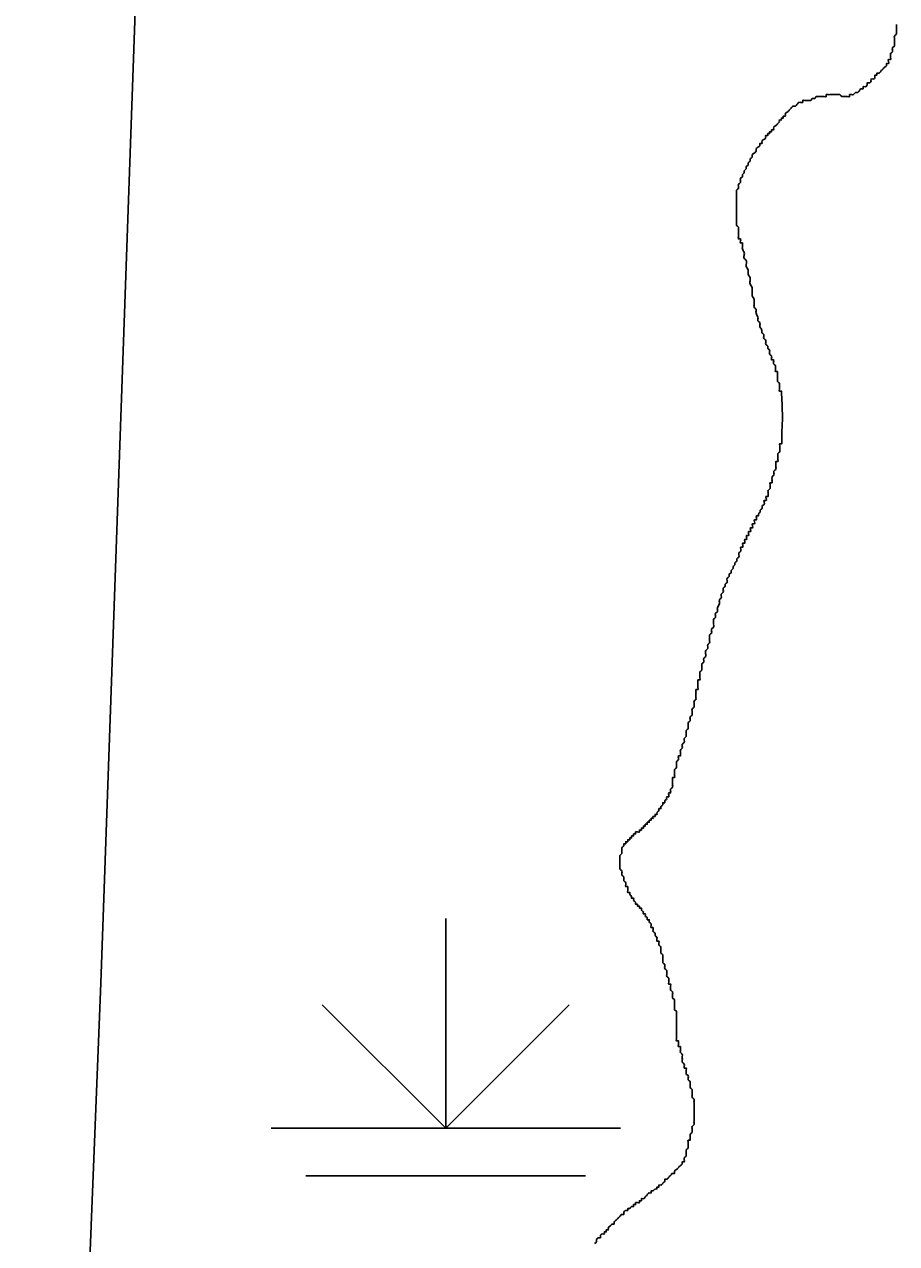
# Model space of a CAD drawing. Extents: x 813775 to 1157140, y 1757555 to 1979907.
# Drawn here: x 1031657 to 1034153, y 1845402 to 1848890 of the extents above; entities that cross this region are included whole.
import ezdxf

# ---------------------------------------------------------------- set-up
doc = ezdxf.new("R2010")
doc.units = 0
for name, color, linetype in [('Level 35', 7, 'Continuous'), ('Level 44', 7, 'Continuous'), ('Level 5', 7, 'Continuous')]:
    doc.layers.add(name, color=color, linetype=linetype)

msp = doc.modelspace()

# ---------------------------------------------------------------- linework, layer by layer
at = {"layer": 'Level 35'}
msp.add_lwpolyline([(1033824.7, 1847723.7), (1033827, 1847762), (1033825.6, 1847801.1), (1033823.5, 1847836)], dxfattribs=at)
for points in [[(1034152.7, 1848890.2), (1034152.7, 1848884.6), (1034152.7, 1848879), (1034152.7, 1848873.4), (1034152.7, 1848867.8), (1034152.7, 1848862.3), (1034147.1, 1848856.7), (1034147.1, 1848851.1), (1034147.1, 1848845.5), (1034147.1, 1848839.9), (1034147.1, 1848834.4), (1034147.1, 1848828.8), (1034141.5, 1848823.2), (1034141.5, 1848817.6), (1034141.5, 1848812), (1034136, 1848806.4), (1034136, 1848800.9), (1034136, 1848795.3), (1034136, 1848789.7), (1034130.4, 1848789.7), (1034130.4, 1848784.1), (1034130.4, 1848778.5), (1034124.8, 1848778.5), (1034124.8, 1848773), (1034119.2, 1848767.4), (1034113.6, 1848761.8), (1034108.1, 1848756.2), (1034102.5, 1848750.6), (1034096.9, 1848750.6), (1034096.9, 1848745), (1034091.3, 1848745), (1034091.3, 1848739.5), (1034085.7, 1848733.9), (1034080.2, 1848733.9), (1034080.2, 1848728.3), (1034074.6, 1848722.7), (1034069, 1848722.7), (1034069, 1848717.1), (1034063.4, 1848711.6), (1034057.8, 1848711.6), (1034057.8, 1848706), (1034052.3, 1848706), (1034046.7, 1848700.4), (1034041.1, 1848694.8), (1034035.5, 1848694.8), (1034030, 1848689.2), (1034024.4, 1848689.2), (1034018.8, 1848689.2), (1034018.8, 1848683.7), (1034013.2, 1848683.7), (1034007.6, 1848683.7), (1034002.1, 1848683.7), (1033996.5, 1848683.7), (1033990.9, 1848689.2), (1033985.3, 1848689.2), (1033979.7, 1848689.2), (1033974.2, 1848689.2), (1033968.6, 1848689.2), (1033963, 1848689.2), (1033957.4, 1848689.2), (1033951.9, 1848689.2), (1033951.9, 1848683.7), (1033946.3, 1848683.7), (1033940.7, 1848683.7), (1033935.1, 1848683.7), (1033929.5, 1848683.7), (1033924, 1848683.7), (1033918.4, 1848678.1), (1033912.8, 1848678.1), (1033907.2, 1848672.5), (1033901.6, 1848672.5), (1033896.1, 1848672.5), (1033890.5, 1848672.5), (1033884.9, 1848672.5), (1033884.9, 1848666.9), (1033879.3, 1848666.9), (1033873.7, 1848666.9), (1033868.2, 1848661.3), (1033862.6, 1848655.7), (1033857, 1848655.7), (1033851.4, 1848650.2), (1033845.9, 1848644.6), (1033840.3, 1848639), (1033834.7, 1848633.4), (1033834.7, 1848627.8), (1033829.1, 1848627.8), (1033829.1, 1848622.3), (1033823.5, 1848622.3), (1033823.5, 1848616.7), (1033818, 1848616.7), (1033818, 1848611.1)], [(1033818, 1848611.1), (1033812.4, 1848605.5), (1033806.8, 1848599.9), (1033801.2, 1848594.3), (1033801.2, 1848588.8), (1033795.6, 1848588.8), (1033795.6, 1848583.2), (1033790.1, 1848583.2), (1033790.1, 1848577.6), (1033784.5, 1848577.6), (1033784.5, 1848572), (1033778.9, 1848572), (1033778.9, 1848566.4), (1033773.3, 1848560.9), (1033767.8, 1848555.3), (1033767.8, 1848549.7), (1033762.2, 1848549.7), (1033762.2, 1848544.1), (1033756.6, 1848538.5), (1033751, 1848533), (1033751, 1848527.4), (1033745.4, 1848521.8), (1033739.9, 1848516.2), (1033739.9, 1848510.6), (1033734.3, 1848505), (1033734.3, 1848499.5), (1033728.7, 1848493.9), (1033728.7, 1848488.3), (1033723.1, 1848482.7), (1033723.1, 1848477.1), (1033717.5, 1848471.6), (1033717.5, 1848466), (1033712, 1848460.4), (1033712, 1848454.8), (1033706.4, 1848449.2), (1033706.4, 1848443.6), (1033706.4, 1848438.1), (1033700.8, 1848432.5), (1033700.8, 1848426.9), (1033700.8, 1848421.3), (1033695.2, 1848415.7), (1033695.2, 1848410.2), (1033695.2, 1848404.6), (1033695.2, 1848399), (1033695.2, 1848393.4), (1033695.2, 1848387.8), (1033695.2, 1848382.3), (1033695.2, 1848376.7), (1033695.2, 1848371.1), (1033695.2, 1848365.5), (1033695.2, 1848359.9), (1033695.2, 1848354.3), (1033695.2, 1848348.8), (1033695.2, 1848343.2), (1033695.2, 1848337.6), (1033695.2, 1848332), (1033695.2, 1848326.4), (1033695.2, 1848320.9), (1033695.2, 1848315.3), (1033700.8, 1848309.7), (1033700.8, 1848304.1), (1033700.8, 1848298.5), (1033700.8, 1848292.9), (1033700.8, 1848287.4), (1033700.8, 1848281.8), (1033700.8, 1848276.2), (1033706.4, 1848276.2), (1033706.4, 1848270.6), (1033706.4, 1848265), (1033712, 1848265), (1033712, 1848259.5), (1033712, 1848253.9), (1033712, 1848248.3), (1033717.5, 1848237.1), (1033717.5, 1848231.6), (1033717.5, 1848220.4), (1033723.1, 1848214.8), (1033723.1, 1848203.6), (1033723.1, 1848198.1), (1033728.7, 1848186.9), (1033728.7, 1848175.7), (1033734.3, 1848164.6), (1033734.3, 1848159), (1033734.3, 1848147.8), (1033739.9, 1848136.7), (1033739.9, 1848131.1), (1033739.9, 1848119.9), (1033739.9, 1848114.3), (1033745.4, 1848103.2), (1033745.4, 1848097.6), (1033745.4, 1848092)], [(1033745.4, 1848092), (1033745.4, 1848086.4), (1033745.4, 1848080.9), (1033751, 1848075.3), (1033751, 1848069.7), (1033751, 1848064.1), (1033756.6, 1848052.9), (1033756.6, 1848047.4), (1033756.6, 1848041.8), (1033762.2, 1848036.2), (1033762.2, 1848030.6), (1033762.2, 1848025), (1033767.8, 1848013.9), (1033767.8, 1848008.3), (1033773.3, 1848002.7), (1033773.3, 1847997.1), (1033773.3, 1847991.5), (1033778.9, 1847986), (1033778.9, 1847980.4), (1033778.9, 1847974.8), (1033784.5, 1847969.2), (1033784.5, 1847963.6), (1033790.1, 1847958.1), (1033790.1, 1847952.5), (1033790.1, 1847946.9), (1033795.6, 1847941.3), (1033795.6, 1847935.7), (1033795.6, 1847930.2), (1033801.2, 1847930.2), (1033801.2, 1847924.6), (1033801.2, 1847919), (1033806.8, 1847913.4), (1033806.8, 1847907.8), (1033806.8, 1847902.2), (1033806.8, 1847896.7), (1033812.4, 1847896.7), (1033812.4, 1847891.1), (1033812.4, 1847885.5), (1033812.4, 1847879.9), (1033812.4, 1847874.3), (1033812.4, 1847868.8), (1033818, 1847863.2), (1033818, 1847857.6), (1033818, 1847852), (1033818, 1847846.4), (1033818, 1847840.8), (1033823.5, 1847840.8), (1033823.5, 1847836)], [(1033780, 1847533.9), (1033780, 1847539.5), (1033785.6, 1847539.5), (1033785.6, 1847545.1), (1033785.6, 1847550.6), (1033785.6, 1847556.2), (1033791.2, 1847561.8), (1033791.2, 1847567.4), (1033791.2, 1847573), (1033791.2, 1847578.5), (1033796.8, 1847578.5), (1033796.8, 1847584.1), (1033796.8, 1847589.7), (1033796.8, 1847595.3), (1033802.3, 1847600.9), (1033802.3, 1847606.5), (1033802.3, 1847612), (1033807.9, 1847617.6), (1033807.9, 1847623.2), (1033807.9, 1847628.8), (1033807.9, 1847634.4), (1033807.9, 1847639.9), (1033813.5, 1847639.9), (1033813.5, 1847645.5), (1033813.5, 1847651.1), (1033813.5, 1847656.7), (1033813.5, 1847662.3), (1033819.1, 1847667.8), (1033819.1, 1847673.4), (1033819.1, 1847679), (1033819.1, 1847684.6), (1033819.1, 1847690.2), (1033824.7, 1847690.2), (1033824.7, 1847695.8), (1033824.7, 1847701.3), (1033824.7, 1847706.9), (1033824.7, 1847712.5), (1033824.7, 1847718.1), (1033824.7, 1847723.7)], [(1033601.5, 1847065), (1033601.5, 1847070.6), (1033601.5, 1847076.2), (1033607.1, 1847081.8), (1033607.1, 1847087.4), (1033607.1, 1847098.5), (1033612.7, 1847104.1), (1033612.7, 1847109.7), (1033612.7, 1847115.3), (1033618.2, 1847120.9), (1033618.2, 1847126.4), (1033618.2, 1847137.6), (1033618.2, 1847143.2), (1033623.8, 1847148.8), (1033623.8, 1847154.4), (1033623.8, 1847159.9), (1033629.4, 1847165.5), (1033629.4, 1847176.7), (1033629.4, 1847182.3), (1033629.4, 1847187.8), (1033635, 1847193.4), (1033635, 1847199), (1033635, 1847204.6), (1033640.6, 1847210.2), (1033640.6, 1847215.7), (1033640.6, 1847221.3), (1033646.1, 1847232.5), (1033646.1, 1847238.1), (1033646.1, 1847243.7), (1033651.7, 1847249.2), (1033651.7, 1847254.8), (1033651.7, 1847260.4), (1033657.3, 1847266), (1033657.3, 1847271.6), (1033657.3, 1847277.1), (1033662.9, 1847282.7), (1033662.9, 1847288.3), (1033668.4, 1847293.9), (1033668.4, 1847299.5), (1033668.4, 1847305.1), (1033674, 1847310.6), (1033674, 1847316.2), (1033679.6, 1847321.8), (1033679.6, 1847327.4), (1033685.2, 1847333), (1033685.2, 1847338.5), (1033690.8, 1847344.1), (1033690.8, 1847349.7), (1033696.3, 1847355.3), (1033696.3, 1847360.9), (1033701.9, 1847366.4), (1033701.9, 1847372), (1033701.9, 1847377.6), (1033707.5, 1847383.2), (1033707.5, 1847388.8), (1033707.5, 1847394.4), (1033713.1, 1847394.4), (1033713.1, 1847399.9), (1033713.1, 1847405.5), (1033718.7, 1847405.5), (1033718.7, 1847411.1), (1033718.7, 1847416.7), (1033724.2, 1847416.7), (1033724.2, 1847422.3), (1033724.2, 1847427.8), (1033729.8, 1847427.8), (1033729.8, 1847433.4), (1033729.8, 1847439), (1033735.4, 1847439), (1033735.4, 1847444.6), (1033735.4, 1847450.2), (1033741, 1847450.2), (1033741, 1847455.8), (1033741, 1847461.3), (1033746.6, 1847461.3), (1033746.6, 1847466.9), (1033746.6, 1847472.5), (1033752.1, 1847472.5), (1033752.1, 1847478.1), (1033752.1, 1847483.7), (1033757.7, 1847483.7), (1033757.7, 1847489.2), (1033763.3, 1847494.8), (1033763.3, 1847500.4), (1033768.9, 1847506), (1033768.9, 1847511.6), (1033774.4, 1847517.1), (1033774.4, 1847522.7), (1033774.4, 1847528.3), (1033780, 1847528.3), (1033780, 1847533.9)], [(1033456.5, 1846618.5), (1033456.5, 1846624.1), (1033462, 1846624.1), (1033462, 1846629.7), (1033467.6, 1846629.7), (1033467.6, 1846635.3), (1033473.2, 1846640.9), (1033473.2, 1846646.4), (1033478.8, 1846646.4), (1033478.8, 1846652), (1033484.3, 1846657.6), (1033484.3, 1846663.2), (1033489.9, 1846663.2), (1033489.9, 1846668.8), (1033495.5, 1846674.3), (1033495.5, 1846679.9), (1033501.1, 1846679.9), (1033501.1, 1846685.5), (1033501.1, 1846691.1), (1033506.7, 1846691.1), (1033506.7, 1846696.7), (1033506.7, 1846702.3), (1033512.2, 1846707.8), (1033512.2, 1846713.4), (1033512.2, 1846719), (1033512.2, 1846724.6), (1033512.2, 1846730.2), (1033512.2, 1846735.7), (1033517.8, 1846735.7), (1033517.8, 1846741.3), (1033517.8, 1846746.9), (1033517.8, 1846752.5), (1033517.8, 1846758.1), (1033523.4, 1846763.6), (1033523.4, 1846769.2), (1033523.4, 1846774.8), (1033523.4, 1846780.4), (1033529, 1846786), (1033529, 1846791.6), (1033529, 1846797.1), (1033534.6, 1846797.1), (1033534.6, 1846802.7), (1033534.6, 1846808.3), (1033534.6, 1846813.9), (1033540.1, 1846819.5), (1033540.1, 1846825), (1033540.1, 1846830.6), (1033545.7, 1846836.2), (1033545.7, 1846841.8), (1033545.7, 1846847.4), (1033551.3, 1846853), (1033551.3, 1846858.5), (1033551.3, 1846864.1), (1033551.3, 1846869.7), (1033556.9, 1846875.3), (1033556.9, 1846880.9), (1033556.9, 1846886.4), (1033556.9, 1846892), (1033562.5, 1846897.6), (1033562.5, 1846903.2), (1033562.5, 1846908.8), (1033568, 1846914.3), (1033568, 1846919.9), (1033568, 1846925.5), (1033568, 1846931.1), (1033573.6, 1846936.7), (1033573.6, 1846942.3), (1033573.6, 1846947.8), (1033573.6, 1846953.4), (1033579.2, 1846959), (1033579.2, 1846964.6), (1033579.2, 1846970.2), (1033579.2, 1846975.7), (1033579.2, 1846981.3), (1033579.2, 1846986.9), (1033584.8, 1846986.9), (1033584.8, 1846992.5), (1033584.8, 1846998.1), (1033584.8, 1847003.7), (1033584.8, 1847009.2), (1033584.8, 1847014.8), (1033590.3, 1847014.8), (1033590.3, 1847020.4), (1033590.3, 1847026), (1033590.3, 1847031.6), (1033590.3, 1847037.1), (1033595.9, 1847042.7), (1033595.9, 1847048.3), (1033595.9, 1847053.9), (1033595.9, 1847059.5), (1033601.5, 1847065)], [(1033473.2, 1846255.7), (1033473.2, 1846261.3), (1033473.2, 1846266.9), (1033467.6, 1846266.9), (1033467.6, 1846272.5), (1033467.6, 1846278.1), (1033462, 1846283.6), (1033462, 1846289.2), (1033456.5, 1846294.8), (1033456.5, 1846300.4), (1033456.5, 1846306), (1033450.9, 1846306), (1033450.9, 1846311.6), (1033450.9, 1846317.1), (1033445.3, 1846322.7), (1033445.3, 1846328.3), (1033439.7, 1846328.3), (1033439.7, 1846333.9), (1033434.1, 1846339.5), (1033434.1, 1846345), (1033428.6, 1846345), (1033428.6, 1846350.6), (1033423, 1846356.2), (1033423, 1846361.8), (1033417.4, 1846361.8), (1033417.4, 1846367.4), (1033411.8, 1846367.4), (1033411.8, 1846372.9), (1033406.2, 1846372.9), (1033406.2, 1846378.5), (1033400.7, 1846384.1), (1033400.7, 1846389.7), (1033395.1, 1846389.7), (1033395.1, 1846395.3), (1033389.5, 1846400.9), (1033389.5, 1846406.4), (1033383.9, 1846406.4), (1033383.9, 1846412), (1033383.9, 1846417.6), (1033383.9, 1846423.2), (1033378.4, 1846423.2), (1033378.4, 1846428.8), (1033378.4, 1846434.3), (1033372.8, 1846439.9), (1033372.8, 1846445.5), (1033372.8, 1846451.1), (1033367.2, 1846456.7), (1033367.2, 1846462.3), (1033367.2, 1846467.8), (1033361.6, 1846473.4), (1033361.6, 1846479), (1033361.6, 1846484.6), (1033361.6, 1846490.2), (1033361.6, 1846495.7), (1033361.6, 1846501.3), (1033361.6, 1846506.9), (1033361.6, 1846512.5), (1033367.2, 1846518.1), (1033367.2, 1846523.6), (1033367.2, 1846529.2), (1033367.2, 1846534.8), (1033372.8, 1846540.4), (1033372.8, 1846546), (1033378.4, 1846546), (1033378.4, 1846551.6), (1033383.9, 1846551.6), (1033383.9, 1846557.1), (1033389.5, 1846557.1), (1033389.5, 1846562.7), (1033395.1, 1846562.7), (1033395.1, 1846568.3), (1033400.7, 1846568.3), (1033400.7, 1846573.9), (1033406.2, 1846573.9), (1033406.2, 1846579.5), (1033411.8, 1846579.5), (1033417.4, 1846579.5), (1033417.4, 1846585), (1033423, 1846585), (1033423, 1846590.6), (1033428.6, 1846590.6), (1033428.6, 1846596.2), (1033434.1, 1846596.2), (1033434.1, 1846601.8), (1033439.7, 1846601.8), (1033439.7, 1846607.4), (1033445.3, 1846607.4), (1033445.3, 1846612.9), (1033450.9, 1846612.9), (1033450.9, 1846618.5), (1033456.5, 1846618.5)], [(1033573.6, 1845775.7), (1033573.6, 1845781.3), (1033573.6, 1845786.9), (1033573.6, 1845792.5), (1033573.6, 1845798.1), (1033573.6, 1845803.6), (1033573.6, 1845809.2), (1033573.6, 1845814.8), (1033568, 1845820.4), (1033568, 1845826), (1033568, 1845831.5), (1033568, 1845837.1), (1033568, 1845842.7), (1033562.5, 1845848.3), (1033562.5, 1845853.9), (1033562.5, 1845859.5), (1033562.5, 1845865), (1033556.9, 1845870.6), (1033556.9, 1845876.2), (1033556.9, 1845881.8), (1033551.3, 1845887.4), (1033551.3, 1845892.9), (1033551.3, 1845898.5), (1033551.3, 1845904.1), (1033545.7, 1845904.1), (1033545.7, 1845909.7), (1033545.7, 1845915.3), (1033540.1, 1845920.8), (1033540.1, 1845926.4), (1033540.1, 1845932), (1033540.1, 1845937.6), (1033540.1, 1845943.2), (1033534.6, 1845948.8), (1033534.6, 1845954.3), (1033534.6, 1845959.9), (1033534.6, 1845965.5), (1033529, 1845965.5), (1033529, 1845971.1), (1033529, 1845976.7), (1033529, 1845982.2), (1033523.4, 1845982.2), (1033523.4, 1845987.8), (1033523.4, 1845993.4), (1033523.4, 1845999), (1033523.4, 1846004.6), (1033523.4, 1846010.2), (1033523.4, 1846015.7), (1033523.4, 1846021.3), (1033523.4, 1846026.9), (1033523.4, 1846032.5), (1033523.4, 1846038.1), (1033523.4, 1846043.6), (1033523.4, 1846049.2), (1033523.4, 1846054.8), (1033523.4, 1846060.4), (1033523.4, 1846066), (1033517.8, 1846071.5), (1033517.8, 1846077.1), (1033517.8, 1846082.7), (1033517.8, 1846088.3), (1033517.8, 1846093.9), (1033517.8, 1846099.5), (1033512.2, 1846105), (1033512.2, 1846110.6), (1033512.2, 1846116.2), (1033512.2, 1846121.8), (1033506.7, 1846127.4), (1033506.7, 1846132.9), (1033506.7, 1846138.5), (1033506.7, 1846144.1), (1033501.1, 1846144.1), (1033501.1, 1846149.7), (1033501.1, 1846155.3), (1033501.1, 1846160.9), (1033495.5, 1846166.4), (1033495.5, 1846172), (1033495.5, 1846177.6), (1033495.5, 1846183.2), (1033489.9, 1846188.8), (1033489.9, 1846194.3), (1033489.9, 1846199.9), (1033484.3, 1846205.5), (1033484.3, 1846211.1), (1033484.3, 1846216.7), (1033484.3, 1846222.2), (1033484.3, 1846227.8), (1033478.8, 1846233.4), (1033478.8, 1846239), (1033478.8, 1846244.6), (1033478.8, 1846250.2), (1033473.2, 1846255.7)], [(1033289.1, 1845401.8), (1033294.7, 1845407.4), (1033294.7, 1845412.9), (1033300.2, 1845418.5), (1033305.8, 1845418.5), (1033305.8, 1845424.1), (1033311.4, 1845429.7), (1033317, 1845429.7), (1033317, 1845435.3), (1033322.6, 1845435.3), (1033322.6, 1845440.8), (1033328.1, 1845440.8), (1033328.1, 1845446.4), (1033333.7, 1845452), (1033339.3, 1845457.6), (1033344.9, 1845457.6), (1033344.9, 1845463.2), (1033350.5, 1845468.7), (1033356, 1845474.3), (1033361.6, 1845479.9), (1033367.2, 1845485.5), (1033372.8, 1845485.5), (1033372.8, 1845491.1), (1033378.4, 1845496.7), (1033383.9, 1845496.7), (1033383.9, 1845502.2), (1033389.5, 1845502.2), (1033395.1, 1845507.8), (1033400.7, 1845507.8), (1033400.7, 1845513.4), (1033406.2, 1845513.4), (1033406.2, 1845519), (1033411.8, 1845519), (1033417.4, 1845519), (1033417.4, 1845524.6), (1033423, 1845524.6), (1033423, 1845530.1), (1033428.6, 1845530.1), (1033434.1, 1845535.7), (1033439.7, 1845541.3), (1033445.3, 1845546.9), (1033450.9, 1845546.9), (1033450.9, 1845552.5), (1033456.5, 1845552.5), (1033462, 1845558.1), (1033467.6, 1845558.1), (1033467.6, 1845563.6), (1033473.2, 1845563.6), (1033473.2, 1845569.2), (1033478.8, 1845569.2), (1033484.3, 1845574.8), (1033489.9, 1845580.4), (1033489.9, 1845586), (1033495.5, 1845586), (1033501.1, 1845591.5), (1033506.7, 1845597.1), (1033512.2, 1845602.7), (1033517.8, 1845602.7), (1033517.8, 1845608.3), (1033523.4, 1845613.9), (1033529, 1845619.4), (1033534.6, 1845625), (1033540.1, 1845630.6), (1033540.1, 1845636.2), (1033545.7, 1845636.2), (1033545.7, 1845641.8), (1033545.7, 1845647.4), (1033551.3, 1845652.9), (1033551.3, 1845658.5), (1033551.3, 1845664.1), (1033551.3, 1845669.7), (1033556.9, 1845675.3), (1033556.9, 1845680.8), (1033556.9, 1845686.4), (1033556.9, 1845692), (1033556.9, 1845697.6), (1033562.5, 1845697.6), (1033562.5, 1845703.2), (1033562.5, 1845708.8), (1033562.5, 1845714.3), (1033568, 1845719.9), (1033568, 1845725.5), (1033568, 1845731.1), (1033568, 1845736.7), (1033573.6, 1845742.2), (1033573.6, 1845747.8), (1033573.6, 1845753.4), (1033573.6, 1845759), (1033573.6, 1845764.6), (1033573.6, 1845770.1), (1033573.6, 1845775.7)]]:
    msp.add_spline(points, degree=3, dxfattribs=at)
at = {"layer": 'Level 44'}
for p, q in [((1032863, 1846331.7), (1032863, 1845731.7)), ((1032863, 1845731.7), (1032509.5, 1846085.3)), ((1032863, 1845731.7), (1033216.6, 1846085.3)), ((1032363.1, 1845731.7), (1033363, 1845731.7)), ((1032463, 1845595.4), (1033263, 1845595.4))]:
    msp.add_line(p, q, dxfattribs=at)
at = {"layer": 'Level 5'}
msp.add_lwpolyline([(1032036.5, 1850682.6), (1031876.3, 1846147.1), (1031657.3, 1840668.2)], dxfattribs=at)

doc.saveas('drawing.dxf')
